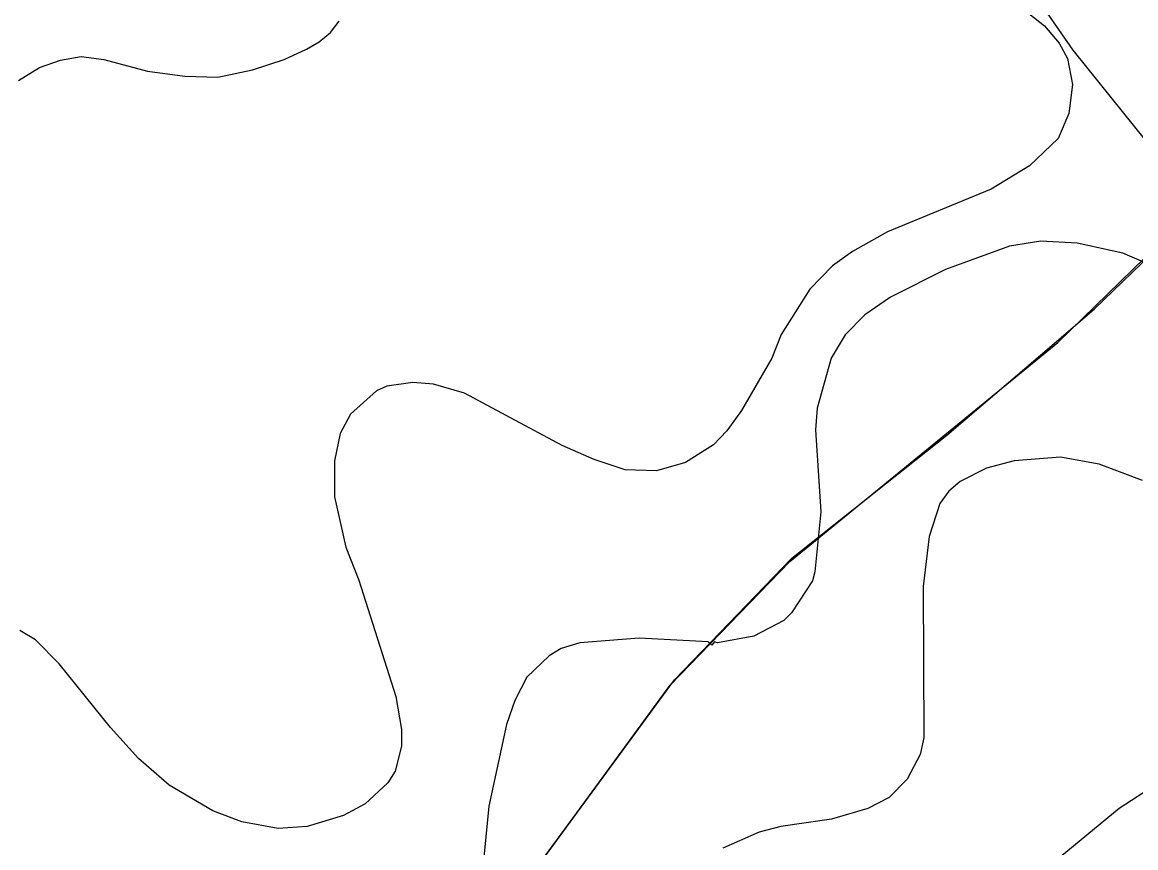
# Model space of a CAD drawing. Extents: x -662500 to -653478, y -1056827 to -1049993.
# Drawn here: x -661381.2 to -661076.7, y -1051447.1 to -1051221.5 of the extents above; entities that cross this region are included whole.
import ezdxf

# ---------------------------------------------------------------- set-up
doc = ezdxf.new("R2010")
doc.units = 0
for name, color, linetype in [('58', 7, 'Continuous'), ('Vrstva 1', 7, 'Continuous'), ('Vrstva 24', 7, 'Continuous'), ('Vrstva 5', 7, 'Continuous'), ('Vrstva 7', 7, 'Continuous')]:
    doc.layers.add(name, color=color, linetype=linetype)

msp = doc.modelspace()

# ---------------------------------------------------------------- linework, layer by layer
at = {"layer": '58'}
msp.add_lwpolyline([(-661249.95, -1051465.32), (-661202.87, -1051401.23), (-661170.76, -1051367.99), (-661128.4, -1051334.38), (-661098.4, -1051308.72), (-661088.02, -1051299.84), (-661051.96, -1051265.12), (-661052.56, -1051253.85), (-661031.67, -1051244.99), (-661010.4, -1051241.29), (-660989, -1051234.91), (-660964.43, -1051221.82), (-660950.74, -1051239.44), (-660931.94, -1051257.44), (-660917.85, -1051265.11), (-660894.35, -1051267.88), (-660844.89, -1051265.84), (-660810.8, -1051257.33), (-660778.45, -1051249.25), (-660774.82, -1051248.34), (-660759.57, -1051245.48)], dxfattribs=at)
at = {"layer": 'Vrstva 1'}
msp.add_lwpolyline([(-661250.88, -1051466.71), (-661204.06, -1051402.7), (-661171.31, -1051368.85), (-661098.04, -1051309.04), (-661053.75, -1051265.91), (-661054.19, -1051254.74), (-661033.26, -1051245.73), (-661014.35, -1051242.25), (-660990.78, -1051235.74), (-660966.73, -1051222.77), (-660952.3, -1051240.94), (-660934.53, -1051257.84), (-660920.58, -1051265.72), (-660896.52, -1051268.79), (-660834.98, -1051263.49), (-660771.93, -1051247.32)], dxfattribs=at)
at = {"layer": 'Vrstva 24'}
msp.add_lwpolyline([(-661073.21, -1051254.72), (-661093.86, -1051229.12), (-661106.25, -1051211.22), (-661114.24, -1051192.49), (-661118.09, -1051178.18), (-661119.74, -1051165.51), (-661119.74, -1051150.92), (-661118.83, -1051143.95), (-661118.37, -1051140.45), (-661118.17, -1051138.98)], dxfattribs=at)
at = {"layer": 'Vrstva 5'}
msp.add_lwpolyline([(-661250.88, -1051466.71), (-661202.87, -1051401.23), (-661171.31, -1051368.85), (-661098.04, -1051309.04), (-661053.75, -1051265.91), (-661054.19, -1051254.74), (-661031.67, -1051244.99), (-661010.4, -1051241.29), (-660989, -1051234.91), (-660966.73, -1051222.77), (-660952.3, -1051240.94), (-660934.53, -1051257.84), (-660920.58, -1051265.72), (-660896.52, -1051268.79), (-660834.98, -1051263.49), (-660771.93, -1051247.32)], dxfattribs=at)
at = {"layer": 'Vrstva 7'}
for p, q in [((-661110.29, -1051215.69), (-661101.65, -1051222.5)), ((-661296.89, -1051224.32), (-661294.49, -1051221.19)), ((-661300.02, -1051226.89), (-661296.89, -1051224.32)), ((-661101.65, -1051222.5), (-661097.68, -1051227.17)), ((-661303.44, -1051228.89), (-661300.02, -1051226.89)), ((-661097.68, -1051227.17), (-661095.41, -1051231.43)), ((-661370.77, -1051231.85), (-661365.1, -1051230.86)), ((-661365.1, -1051230.86), (-661358.86, -1051231.71)), ((-661309.58, -1051231.69), (-661303.44, -1051228.89)), ((-661095.41, -1051231.43), (-661093.99, -1051238.51)), ((-661382.25, -1051237.38), (-661376.44, -1051233.83)), ((-661376.44, -1051233.83), (-661370.77, -1051231.85)), ((-661358.86, -1051231.71), (-661346.96, -1051234.83)), ((-661318.19, -1051234.54), (-661309.58, -1051231.69)), ((-661346.96, -1051234.83), (-661336.76, -1051236.24)), ((-661336.76, -1051236.24), (-661327.69, -1051236.53)), ((-661327.69, -1051236.53), (-661318.19, -1051234.54)), ((-661093.99, -1051238.51), (-661094.99, -1051246.45)), ((-661094.99, -1051246.45), (-661097.96, -1051253.25)), ((-661097.96, -1051253.25), (-661105.76, -1051260.76)), ((-661105.76, -1051260.76), (-661116.24, -1051267.14)), ((-661116.24, -1051267.14), (-661144.59, -1051278.76)), ((-661144.59, -1051278.76), (-661154.22, -1051284.14)), ((-661111.29, -1051282.73), (-661128.72, -1051289.1)), ((-661102.64, -1051281.31), (-661111.29, -1051282.73)), ((-661092.72, -1051281.88), (-661102.64, -1051281.31)), ((-661080.25, -1051284.57), (-661092.72, -1051281.88)), ((-661154.22, -1051284.14), (-661159.61, -1051288.11)), ((-661067.64, -1051290.09), (-661080.25, -1051284.57)), ((-661159.61, -1051288.11), (-661165.85, -1051294.49)), ((-661128.72, -1051289.1), (-661143.74, -1051296.61)), ((-661165.85, -1051294.49), (-661173.64, -1051306.82)), ((-661143.74, -1051296.61), (-661150.82, -1051301.43)), ((-661150.82, -1051301.43), (-661156.21, -1051306.96)), ((-661173.64, -1051306.82), (-661176.19, -1051313.34)), ((-661156.21, -1051306.96), (-661160.04, -1051313.34)), ((-661176.19, -1051313.34), (-661184.55, -1051327.65)), ((-661160.04, -1051313.34), (-661163.86, -1051326.94)), ((-661284.32, -1051322.27), (-661291.41, -1051328.64)), ((-661281.49, -1051320.99), (-661284.32, -1051322.27)), ((-661274.4, -1051320), (-661281.49, -1051320.99)), ((-661268.73, -1051320.42), (-661274.4, -1051320)), ((-661260.23, -1051322.83), (-661268.73, -1051320.42)), ((-661233.59, -1051337.15), (-661260.23, -1051322.83)), ((-661291.41, -1051328.64), (-661294.24, -1051333.89)), ((-661184.55, -1051327.65), (-661188.52, -1051333.18)), ((-661163.86, -1051326.94), (-661164.29, -1051332.89)), ((-661294.24, -1051333.89), (-661295.8, -1051341.4)), ((-661188.52, -1051333.18), (-661192.2, -1051337)), ((-661164.29, -1051332.89), (-661162.87, -1051355.28)), ((-661224.8, -1051340.97), (-661233.59, -1051337.15)), ((-661192.2, -1051337), (-661199.86, -1051341.82)), ((-661216.3, -1051343.81), (-661224.8, -1051340.97)), ((-661097.26, -1051340.41), (-661110.01, -1051341.4)), ((-661086.77, -1051342.25), (-661097.26, -1051340.41)), ((-661295.8, -1051341.4), (-661295.8, -1051351.18)), ((-661207.79, -1051344.09), (-661216.3, -1051343.81)), ((-661199.86, -1051341.82), (-661207.79, -1051344.09)), ((-661117.52, -1051343.38), (-661124.75, -1051347.06)), ((-661110.01, -1051341.4), (-661117.52, -1051343.38)), ((-661074.86, -1051346.78), (-661086.77, -1051342.25)), ((-661124.75, -1051347.06), (-661127.87, -1051349.62)), ((-661127.87, -1051349.62), (-661130.28, -1051353.02)), ((-661295.8, -1051351.18), (-661292.68, -1051364.92)), ((-661130.28, -1051353.02), (-661133.25, -1051362.09)), ((-661162.87, -1051355.28), (-661164.43, -1051371.72)), ((-661133.25, -1051362.09), (-661134.81, -1051375.69)), ((-661292.68, -1051364.92), (-661289.14, -1051373.99)), ((-661289.14, -1051373.99), (-661279.08, -1051405.74)), ((-661165.14, -1051374.13), (-661170.81, -1051382.92)), ((-661164.43, -1051371.72), (-661165.14, -1051374.13)), ((-661134.81, -1051375.69), (-661134.67, -1051417.07)), ((-661170.81, -1051382.92), (-661172.93, -1051385.04)), ((-661172.93, -1051385.04), (-661181.15, -1051389.3)), ((-661377.57, -1051390.29), (-661381.82, -1051387.74)), ((-661181.15, -1051389.3), (-661191.07, -1051391.14)), ((-661371.05, -1051396.81), (-661377.57, -1051390.29)), ((-661233.87, -1051392.7), (-661237.13, -1051394.68)), ((-661228.77, -1051391.14), (-661233.87, -1051392.7)), ((-661212.47, -1051389.86), (-661228.77, -1051391.14)), ((-661193.62, -1051390.85), (-661212.47, -1051389.86)), ((-661192.63, -1051391.71), (-661193.62, -1051390.85)), ((-661191.92, -1051390.86), (-661192.63, -1051391.71)), ((-661191.07, -1051391.14), (-661191.92, -1051390.86)), ((-661237.13, -1051394.68), (-661243.22, -1051400.49)), ((-661357.02, -1051414.24), (-661371.05, -1051396.81)), ((-661243.22, -1051400.49), (-661246.48, -1051406.87)), ((-661279.08, -1051405.74), (-661277.52, -1051414.81)), ((-661246.48, -1051406.87), (-661248.75, -1051413.39)), ((-661248.75, -1051413.39), (-661253.57, -1051435.78)), ((-661349.37, -1051422.74), (-661357.02, -1051414.24)), ((-661277.52, -1051414.81), (-661277.52, -1051419.34)), ((-661134.67, -1051417.07), (-661135.66, -1051421.61)), ((-661277.52, -1051419.34), (-661279.22, -1051426.14)), ((-661341.01, -1051429.97), (-661349.37, -1051422.74)), ((-661135.66, -1051421.61), (-661139.2, -1051428.41)), ((-661279.22, -1051426.14), (-661281.2, -1051429.4)), ((-661139.2, -1051428.41), (-661144.16, -1051433.37)), ((-661329.1, -1051437.05), (-661341.01, -1051429.97)), ((-661281.2, -1051429.4), (-661287.44, -1051435.07)), ((-661071.18, -1051429.83), (-661081.24, -1051436.35)), ((-661287.44, -1051435.07), (-661293.39, -1051438.33)), ((-661144.16, -1051433.37), (-661149.97, -1051436.35)), ((-661321.17, -1051440.03), (-661329.1, -1051437.05)), ((-661293.39, -1051438.33), (-661303.31, -1051441.31)), ((-661253.57, -1051435.78), (-661255.27, -1051452.5)), ((-661149.97, -1051436.35), (-661159.89, -1051439.32)), ((-661081.24, -1051436.35), (-661098.96, -1051450.94)), ((-661311.25, -1051441.87), (-661321.17, -1051440.03)), ((-661303.31, -1051441.31), (-661311.25, -1051441.87)), ((-661173.78, -1051441.31), (-661179.73, -1051442.87)), ((-661159.89, -1051439.32), (-661173.78, -1051441.31)), ((-661179.73, -1051442.87), (-661189.65, -1051447.26))]:
    msp.add_line(p, q, dxfattribs=at)

doc.saveas('drawing.dxf')
